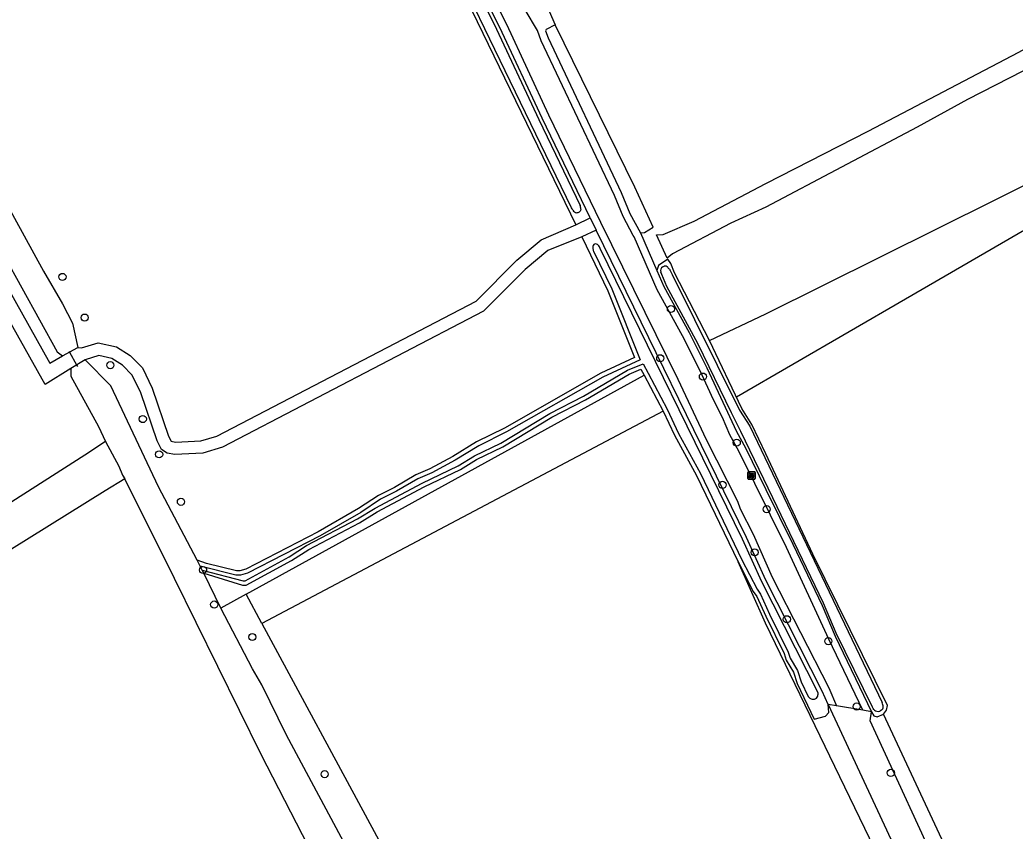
# Model space of a CAD drawing. Extents: x 162722 to 165099, y 384721 to 386283.
# Drawn here: x 163397.8 to 163534.2, y 385321.8 to 385433 of the extents above; entities that cross this region are included whole.
import ezdxf

# ---------------------------------------------------------------- set-up
doc = ezdxf.new("R2010")
doc.units = 0
for name, color, linetype in [('IMGEO_Bank', 7, 'Continuous'), ('IMGEO_Boom', 7, 'Continuous'), ('IMGEO_Duiker', 7, 'Continuous'), ('IMGEO_Gemengd_bos', 7, 'Continuous'), ('IMGEO_Grasland_agrarisch', 7, 'Continuous'), ('IMGEO_Grasland_overig', 7, 'Continuous'), ('IMGEO_Groenvoorziening', 7, 'Continuous'), ('IMGEO_Hek', 7, 'Continuous'), ('IMGEO_Loofbos', 7, 'Continuous'), ('IMGEO_Oever', 7, 'Continuous'), ('IMGEO_Voetpad_onverhard', 7, 'Continuous'), ('IMGEO_Waterloop', 7, 'Continuous')]:
    doc.layers.add(name, color=color, linetype=linetype)

msp = doc.modelspace()

# ---------------------------------------------------------------- linework, layer by layer
at = {"layer": 'IMGEO_Bank'}
for p, q in [((163497.55, 385370.12), (163497.55, 385370.96)), ((163497.55, 385370.96), (163497.55, 385370.12)), ((163497.62, 385371.05), (163498.47, 385371.05)), ((163498.47, 385371.05), (163497.62, 385371.05)), ((163498.55, 385370.97), (163498.55, 385370.13)), ((163498.55, 385370.13), (163498.55, 385370.97)), ((163498.48, 385370.05), (163497.63, 385370.05)), ((163497.63, 385370.05), (163498.48, 385370.05)), ((163498.25, 385370.45), (163497.85, 385370.45)), ((163497.86, 385370.55), (163497.86, 385370.66)), ((163497.9, 385370.66), (163497.9, 385370.55)), ((163498.19, 385370.67), (163497.91, 385370.67)), ((163497.91, 385370.55), (163498.19, 385370.55)), ((163498.2, 385370.55), (163498.2, 385370.66)), ((163498.24, 385370.66), (163498.24, 385370.55))]:
    msp.add_line(p, q, dxfattribs=at)
for points in [[(163497.8, 385370.45), (163497.65, 385370.45), (163497.77, 385370.55), (163497.85, 385370.55)], [(163497.85, 385370.67), (163497.77, 385370.67), (163497.77, 385370.83), (163498.33, 385370.83), (163498.33, 385370.67), (163498.25, 385370.67)], [(163497.85, 385370.44), (163497.85, 385370.23), (163497.8, 385370.23), (163497.8, 385370.44)], [(163498.25, 385370.55), (163498.33, 385370.55), (163498.44, 385370.45), (163498.3, 385370.45)], [(163498.3, 385370.44), (163498.3, 385370.23), (163498.25, 385370.23), (163498.25, 385370.44)]]:
    msp.add_lwpolyline(points, dxfattribs=at)
for centre, radius, start, end in [((163497.63, 385370.97), 0.0779, 92.4484, 184.2845), ((163497.63, 385370.97), 0.0779, 92.4484, 184.2845), ((163498.47, 385370.97), 0.0779, 2.4484, 94.2845), ((163498.47, 385370.97), 0.0779, 2.4484, 94.2845), ((163497.63, 385370.13), 0.0779, 182.4484, 274.2845), ((163497.63, 385370.13), 0.0779, 182.4484, 274.2845), ((163497.8, 385370.44), 0.00671, 2.8957, 87.1043), ((163497.85, 385370.66), 0.00671, 2.8957, 87.1043), ((163497.85, 385370.55), 0.00671, 272.8957, 357.1043), ((163497.85, 385370.44), 0.00671, 92.8957, 177.1043), ((163497.91, 385370.66), 0.00671, 92.8957, 177.1043), ((163497.91, 385370.55), 0.00671, 182.8957, 267.1043), ((163498.19, 385370.66), 0.00671, 2.8957, 87.1043), ((163498.19, 385370.55), 0.00671, 272.8957, 357.1043), ((163498.25, 385370.66), 0.00671, 92.8957, 177.1043), ((163498.25, 385370.55), 0.00671, 182.8957, 267.1043), ((163498.25, 385370.44), 0.00671, 2.8957, 87.1043), ((163498.3, 385370.44), 0.00671, 92.8957, 177.1043), ((163498.47, 385370.13), 0.0779, 272.4484, 4.2845), ((163498.47, 385370.13), 0.0779, 272.4484, 4.2845)]:
    msp.add_arc(centre, radius, start, end, dxfattribs=at)
at = {"layer": 'IMGEO_Boom'}
for centre in [(163403.63, 385397.76), (163406.68, 385392.18), (163487.01, 385393.36), (163410.19, 385385.66), (163485.55, 385386.61), (163491.4, 385384.1), (163414.64, 385378.28), (163496.03, 385375.05), (163416.88, 385373.44), (163494.08, 385369.26), (163419.87, 385366.94), (163500.13, 385365.94), (163498.49, 385360.01), (163422.9, 385357.59), (163424.43, 385352.86), (163502.9, 385350.84), (163429.65, 385348.41), (163508.58, 385347.84), (163512.46, 385338.88), (163439.56, 385329.62), (163517.15, 385329.79)]:
    msp.add_circle(centre, 0.489, dxfattribs=at)
at = {"layer": 'IMGEO_Duiker'}
msp.add_lwpolyline([(163404.55, 385387.58), (163404.61, 385387.46), (163405.57, 385385.7), (163405.68, 385385.49)], dxfattribs=at)
at = {"layer": 'IMGEO_Gemengd_bos'}
for points in [[(163470.34, 385434.16), (163471.15, 385432.31)], [(163492.31, 385389.04), (163500, 385392.72), (163547.27, 385416.16)], [(163482.84, 385403.78), (163485.09, 385398.62)], [(163492.31, 385389.04), (163487.51, 385398.32), (163487, 385399.6), (163486.57, 385400.17), (163485.32, 385399.34), (163485.09, 385398.62)]]:
    msp.add_lwpolyline(points, dxfattribs=at)
at = {"layer": 'IMGEO_Grasland_agrarisch'}
for points in [[(163516.13, 385337.86), (163516.56, 385338.4), (163516.69, 385339.02), (163506.47, 385359.75), (163500, 385373.51), (163498.1, 385377.52), (163496.73, 385379.73), (163492.31, 385389.04)], [(163485.96, 385379.36), (163487.5, 385376.05), (163490.53, 385370.54), (163496.21, 385358.7)], [(163412.17, 385370.09), (163409.48, 385368.44), (163331.68, 385320)], [(163531.14, 385283.64), (163529.87, 385287.88), (163527.83, 385292.7), (163499.98, 385350.31), (163496.21, 385358.7)], [(163430.95, 385350.26), (163461.74, 385293.26), (163463.55, 385285.92), (163474.99, 385262.59), (163476.29, 385258.24), (163500, 385270.41), (163524.5, 385282.66), (163525.15, 385280.8)]]:
    msp.add_lwpolyline(points, dxfattribs=at)
at = {"layer": 'IMGEO_Grasland_overig'}
for points in [[(163514.51, 385338.17), (163514.83, 385337.62), (163515.26, 385337.47), (163516.13, 385337.86)], [(163572.73, 385338.88), (163579.37, 385319.31), (163575.61, 385311.71), (163536.91, 385293.28), (163516.13, 385337.86)]]:
    msp.add_lwpolyline(points, dxfattribs=at)
at = {"layer": 'IMGEO_Groenvoorziening'}
for points in [[(163475.96, 385405.84), (163469.35, 385419.53), (163463.56, 385431.94), (163451.8, 385455.51), (163441.81, 385476.23), (163436.77, 385485.92), (163429.79, 385500), (163423.6, 385513.19), (163420.3, 385519.6), (163411.59, 385537.97), (163400.22, 385561.1)], [(163475.96, 385405.84), (163476.76, 385404.18)], [(163508.55, 385339.15), (163507.73, 385341), (163500, 385356.2), (163497.37, 385362.05), (163476.76, 385404.18)], [(163394.21, 385399.6), (163401.92, 385385.93), (163403.66, 385386.95)], [(163485.09, 385398.62), (163486.02, 385396.45), (163489.5, 385390.15), (163491.92, 385385.31), (163496, 385376.58), (163497.22, 385374.35), (163500, 385368.61), (163503.74, 385361.13), (163507.75, 385352.71), (163509.54, 385348.54), (163514.51, 385338.17)], [(163422.99, 385357.16), (163428.31, 385355.53), (163428.8, 385355.51), (163435.02, 385358.88), (163437.38, 385360.41), (163444.36, 385364.07), (163446.77, 385365.57), (163453.18, 385368.97), (163458.17, 385371.37), (163460.38, 385372.73), (163464, 385374.46), (163470.69, 385378.53), (163475.31, 385380.9), (163481.31, 385384.43), (163482.91, 385385.1), (163483.35, 385384.28)], [(163496.21, 385358.7), (163498.3, 385354.66), (163498.77, 385353.98), (163500, 385351.26), (163502.53, 385346.13), (163502.79, 385345.26), (163503.8, 385343.58), (163504.32, 385342.06), (163506.64, 385337.16), (163508.21, 385337.58), (163508.66, 385338.05), (163508.55, 385339.15)], [(163428.79, 385354.28), (163425.35, 385352.37)]]:
    msp.add_lwpolyline(points, dxfattribs=at)
at = {"layer": 'IMGEO_Hek'}
for points in [[(163646.09, 385465.47), (163602.4, 385441.92), (163575.61, 385427.17), (163545.46, 385409.97), (163519.14, 385394.71), (163495.99, 385381.27)], [(163428.79, 385354.28), (163425.35, 385352.37)]]:
    msp.add_lwpolyline(points, dxfattribs=at)
at = {"layer": 'IMGEO_Loofbos'}
for points in [[(163398.34, 385559.61), (163404.38, 385547.09), (163421.8, 385511.8), (163425.46, 385504.81), (163427.6, 385500), (163439.15, 385477.46), (163447.74, 385459.06), (163473.98, 385404.9)], [(163405.76, 385388.08), (163406.26, 385388.02), (163408.54, 385388.71), (163411.04, 385388.19), (163412.91, 385387), (163414.6, 385385.28), (163415.93, 385382.51), (163418.16, 385375.94), (163418.51, 385375.27), (163419.12, 385375.11), (163422.59, 385375.3), (163424.79, 385375.93), (163460.31, 385394.45), (163465.9, 385400.04), (163469.24, 385402.86), (163473.98, 385404.9)], [(163474.79, 385403.23), (163470.14, 385401.4), (163467.04, 385398.79), (163461.32, 385393.07), (163425.58, 385374.43), (163422.89, 385373.62), (163419.02, 385373.41), (163417.96, 385373.6), (163417.2, 385374.1), (163416.6, 385375.29), (163414.36, 385381.86), (163413.19, 385384.29), (163411.84, 385385.68), (163410.4, 385386.6), (163408.61, 385386.97), (163406.74, 385386.41)], [(163474.79, 385403.23), (163478.35, 385395.87), (163482.02, 385386.71), (163477.41, 385384.58), (163464.2, 385377.04), (163460.38, 385375.15), (163457.14, 385373.16), (163453.97, 385371.47), (163452.04, 385370.64), (163449.14, 385368.92), (163446.93, 385367.81), (163444.21, 385366), (163438.69, 385362.81), (163428.76, 385357.73), (163427.96, 385357.49), (163427.46, 385357.5), (163423.37, 385358.49), (163422.11, 385358.95)], [(163404.76, 385385.2), (163401.26, 385383.03), (163392.59, 385398.4)], [(163428.79, 385354.28), (163483.35, 385384.28)], [(163483.35, 385384.28), (163485.96, 385379.36)], [(163485.96, 385379.36), (163430.95, 385350.26)], [(163409.52, 385375.19), (163406.71, 385373.34), (163327.49, 385322.72)], [(163430.95, 385350.26), (163428.79, 385354.28)]]:
    msp.add_lwpolyline(points, dxfattribs=at)
at = {"layer": 'IMGEO_Oever'}
for points in [[(163473.98, 385404.9), (163475.96, 385405.84)], [(163476.76, 385404.18), (163474.79, 385403.23)]]:
    msp.add_lwpolyline(points, dxfattribs=at)
at = {"layer": 'IMGEO_Voetpad_onverhard'}
for points in [[(163370.33, 385565.26), (163368.63, 385563.21), (163399.77, 385564.09), (163430.79, 385499.98), (163437.66, 385486.37), (163442.71, 385476.68), (163445.01, 385471.73), (163447.96, 385465.88), (163452.7, 385455.95), (163464.46, 385432.38), (163470.25, 385419.96), (163477.34, 385405.28), (163487.94, 385383.75), (163491.85, 385375.48), (163496.14, 385367.03), (163496.49, 385365.97), (163498.27, 385362.49), (163500.9, 385356.63), (163508.63, 385341.43), (163509.69, 385338.96)], [(163513.31, 385338.37), (163508.63, 385348.12), (163502.84, 385360.69), (163496.33, 385373.89), (163495.1, 385376.14), (163494.09, 385378.5), (163492.83, 385380.9), (163491.02, 385384.88), (163488.62, 385389.68), (163485.12, 385396.01), (163481.99, 385403.23), (163481.82, 385403.43), (163480.49, 385406.04), (163479.27, 385408.91), (163469.25, 385430.12), (163468.74, 385431.53), (163465.36, 385437.22)], [(163542.96, 385430.28), (163537.21, 385426.98), (163527.67, 385422.08), (163520.76, 385418.26), (163500, 385407.3), (163495.23, 385405.12), (163487.25, 385400.91), (163486.51, 385400.35), (163485.05, 385403.51), (163485.93, 385403.57), (163490.21, 385405.41), (163500, 385410.54), (163514.02, 385417.71), (163534.67, 385428.54), (163542.07, 385432.67)], [(163509.69, 385338.96), (163508.55, 385339.15)], [(163508.55, 385339.15), (163532.48, 385287.74), (163551.89, 385250), (163590.25, 385172.26)], [(163513.31, 385338.37), (163509.69, 385338.96)], [(163514.51, 385338.17), (163513.31, 385338.37)], [(163535.24, 385291.44), (163514.32, 385336.94), (163514.51, 385338.17)]]:
    msp.add_lwpolyline(points, dxfattribs=at)
at = {"layer": 'IMGEO_Waterloop'}
for points in [[(163399.36, 385560.73), (163410.43, 385537.65), (163419.48, 385519.27), (163422.75, 385513), (163429.33, 385499.78), (163436.32, 385485.69), (163441.36, 385476.01), (163451.35, 385455.29), (163463.11, 385431.72), (163468.89, 385419.31), (163474.57, 385407.55)], [(163473.57, 385406.92), (163473.49, 385407.07), (163473.41, 385407.22), (163448.2, 385459.27), (163439.6, 385477.68), (163428.06, 385500.22), (163425.91, 385505.03), (163422.25, 385512.03), (163404.83, 385547.31), (163398.74, 385559.93)], [(163336.9, 385512.16), (163347.15, 385494.84), (163375.55, 385445.11), (163401.03, 385398.55), (163403.63, 385394.07), (163405, 385391.41), (163405.76, 385388.08)], [(163471.15, 385432.31), (163469.9, 385431.67), (163469.82, 385431.5), (163470.17, 385430.51), (163480.18, 385409.32), (163481.4, 385406.46), (163482.84, 385403.78)], [(163482.84, 385403.78), (163483.38, 385403.83), (163484.58, 385404.58), (163482.05, 385410.04), (163471.15, 385432.31)], [(163474.66, 385407.03), (163474.63, 385406.87), (163474.57, 385406.76), (163474.43, 385406.63), (163474.24, 385406.56), (163474.11, 385406.56)], [(163477.05, 385402.1), (163476.95, 385402.21)], [(163476.4, 385401.27), (163478.9, 385396.11), (163482.78, 385386.41), (163477.68, 385384.04), (163464.48, 385376.52), (163460.67, 385374.62), (163457.44, 385372.65), (163454.23, 385370.93), (163452.31, 385370.1), (163449.43, 385368.39), (163447.23, 385367.29), (163444.52, 385365.49), (163438.97, 385362.28), (163428.98, 385357.17), (163428.04, 385356.9), (163427.39, 385356.9), (163422.51, 385358.13)], [(163507.19, 385340.74), (163499.46, 385355.95), (163496.83, 385361.8), (163477.33, 385401.66)], [(163395.65, 385400.65), (163402.91, 385387.51), (163403.66, 385386.95)], [(163514.9, 385338.4), (163514.83, 385338.47), (163514.72, 385338.62), (163514.62, 385338.79), (163509.67, 385348.96), (163507.94, 385353.06), (163500.97, 385367.49), (163496.59, 385376.56), (163495.31, 385379.14), (163490.71, 385388.62), (163486.45, 385396.43), (163485.75, 385398.08), (163485.61, 385398.42)], [(163485.89, 385399.16), (163486.1, 385399.23)], [(163486.8, 385398.79), (163486.89, 385398.62), (163487.17, 385398.11), (163496.43, 385379.49), (163497.81, 385377.3), (163515.98, 385339.42)], [(163403.66, 385386.95), (163405.76, 385388.08)], [(163406.74, 385386.41), (163404.76, 385385.2)], [(163422.11, 385358.95), (163416.78, 385369.01), (163410.24, 385382.83), (163406.74, 385386.41)], [(163422.79, 385357.56), (163428.41, 385356.12), (163428.66, 385356.11), (163434.71, 385359.39), (163437.08, 385360.93), (163444.06, 385364.59), (163446.48, 385366.09), (163452.91, 385369.5), (163457.88, 385371.89), (163460.09, 385373.25), (163463.71, 385374.98), (163470.4, 385379.05), (163475.02, 385381.43), (163481.04, 385384.96), (163483.19, 385385.85), (163483.88, 385384.56), (163486.5, 385379.63), (163488.03, 385376.32), (163491.06, 385370.82), (163496.74, 385358.97), (163498.81, 385354.97), (163499.3, 385354.28), (163500.54, 385351.52), (163503.09, 385346.35), (163503.34, 385345.5), (163504.34, 385343.83), (163504.87, 385342.29), (163505.84, 385340.24), (163505.92, 385340.15)], [(163404.76, 385385.2), (163404.76, 385384.16), (163408.56, 385377.27), (163409.52, 385375.19)], [(163409.52, 385375.19), (163411.37, 385371.84), (163411.84, 385370.59), (163412.17, 385370.09)], [(163495.87, 385213.94), (163494.43, 385213.18), (163493.57, 385212.71), (163466.33, 385263.67), (163446.39, 385302.58), (163439.77, 385315.02), (163430.87, 385332.29), (163419, 385356.42), (163412.17, 385370.09)], [(163422.51, 385358.13), (163422.11, 385358.95)], [(163422.79, 385357.56), (163422.51, 385358.13)], [(163422.99, 385357.16), (163422.79, 385357.56)], [(163425.35, 385352.37), (163422.99, 385357.16)], [(163476.93, 385254.3), (163474.33, 385258.94), (163473.53, 385260.99), (163471.98, 385263.51), (163470.93, 385265.92), (163463.74, 385279.87), (163462.14, 385283.25), (163459.64, 385287.42), (163453.29, 385299.55), (163451.68, 385302.36), (163449.65, 385306.45), (163446.06, 385312.47), (163443.19, 385318.42), (163434.34, 385334.98), (163430.94, 385341.85), (163429.66, 385344.04), (163425.35, 385352.37)], [(163506.96, 385340.04), (163507.07, 385340.18)], [(163516.05, 385338.58), (163515.88, 385338.38), (163515.62, 385338.25)]]:
    msp.add_lwpolyline(points, dxfattribs=at)
for centre, radius, start, end in [((163474.24, 385407.33), 0.783, 211.1923, 260.6021), ((163473.35, 385407.08), 1.31, 357.8304, 21.3767), ((163476.71, 385401.88), 0.402, 53.9395, 131.0892), ((163476.89, 385401.79), 0.593, 138.0005, 186.9717), ((163478.69, 385402.03), 2.41, 187.4439, 198.32), ((163475.17, 385400.63), 2.39, 25.4006, 38.0567), ((163486.23, 385398.61), 0.647, 121.7587, 197.6351), ((163486.18, 385398.67), 0.572, 45.6629, 97.5396), ((163485.58, 385398.09), 1.4, 29.6123, 44.5059), ((163506.53, 385340.76), 0.863, 224.9934, 272.5652), ((163506.56, 385340.54), 0.638, 270.8333, 308.8268), ((163506.1, 385340.68), 1.09, 332.7132, 3.5808), ((163515.42, 385339.03), 0.813, 230.7515, 284.9293), ((163514.31, 385338.74), 1.8, 3.1626, 22.0421), ((163515.55, 385338.82), 0.558, 334.269, 1.8426)]:
    msp.add_arc(centre, radius, start, end, dxfattribs=at)

doc.saveas('drawing.dxf')
